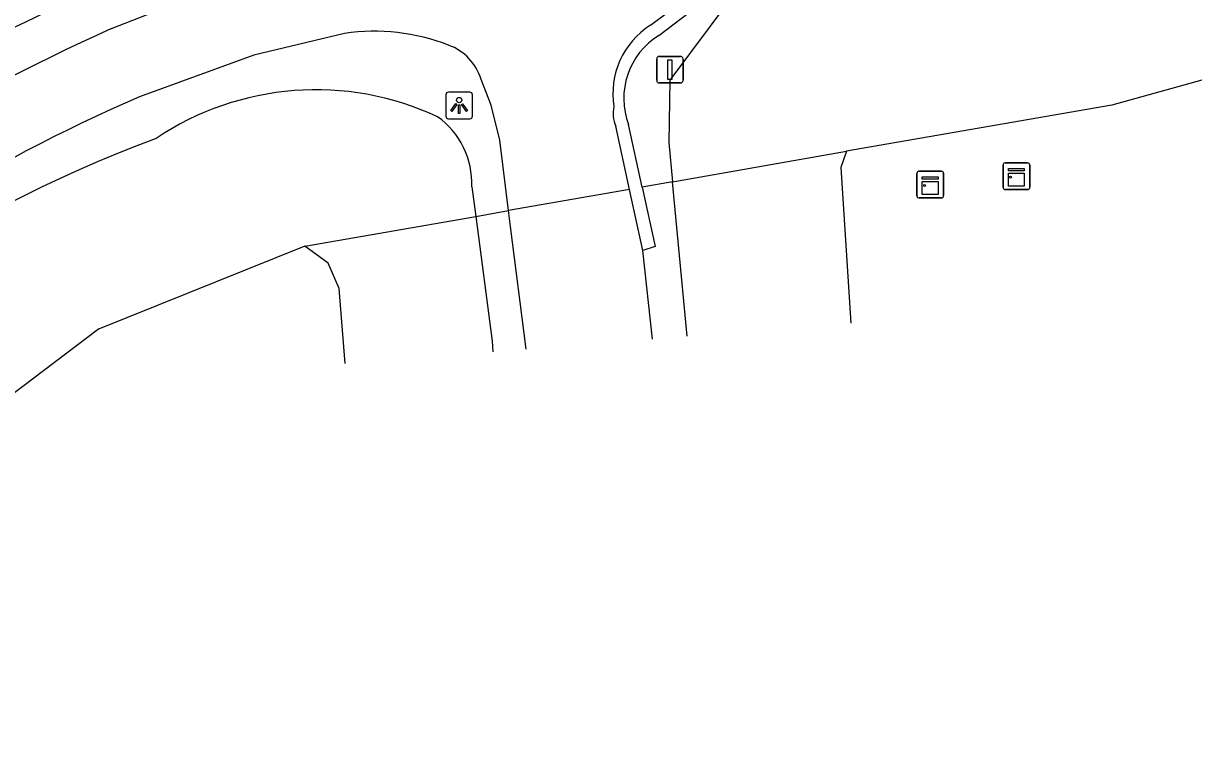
# Model space of a CAD drawing. Extents: x 156414 to 157775, y 382335 to 383765.
# Drawn here: x 157223.88 to 157267.78, y 382610.96 to 382638.56 of the extents above; entities that cross this region are included whole.
import ezdxf

# ---------------------------------------------------------------- set-up
doc = ezdxf.new("R2010")
doc.units = 0
for name, color, linetype in [('IMGEO_Berm_groen', 7, 'Continuous'), ('IMGEO_Fietspad_gesloten', 7, 'Continuous'), ('IMGEO_Grasland_overig', 7, 'Continuous'), ('IMGEO_Groenvoorziening', 7, 'Continuous'), ('IMGEO_Kast', 7, 'Continuous'), ('IMGEO_Lichtpunt', 7, 'Continuous'), ('IMGEO_Muur', 7, 'Continuous'), ('IMGEO_Verkeersbordpaal', 7, 'Continuous')]:
    doc.layers.add(name, color=color, linetype=linetype)

msp = doc.modelspace()

# ---------------------------------------------------------------- linework, layer by layer
at = {"layer": 'IMGEO_Berm_groen'}
msp.add_arc((157249.836, 382584.849), 59.667, 112.80058, 139.33047, dxfattribs=at)
at = {"layer": 'IMGEO_Fietspad_gesloten'}
for points in [[(157227.185, 382638.366), (157231.916, 382640.233), (157236.803, 382641.499)], [(157235.927, 382638.184), (157232.524, 382637.374), (157228.232, 382635.801)], [(157242.075, 382631.535), (157241.746, 382634.185), (157241.42, 382635.498), (157241.047, 382636.462)], [(157246.62, 382632.333), (157242.075, 382631.535)], [(157242.735, 382626.333), (157242.15, 382630.935), (157242.075, 382631.535)], [(157247.475, 382626.712), (157247.475, 382626.712), (157247.121, 382630.032)]]:
    msp.add_lwpolyline(points, dxfattribs=at)
for centre, radius, start, end in [((157253.666, 382578.708), 65.271, 113.93536, 131.42722), ((157237.058, 382630.68), 7.589, 68.5686, 98.5707), ((157239.163, 382635.892), 1.969, 16.8211, 70.152), ((157251.448, 382581.72), 58.854, 113.23316, 131.5554)]:
    msp.add_arc(centre, radius, start, end, dxfattribs=at)
at = {"layer": 'IMGEO_Grasland_overig'}
for points in [[(157271.599, 382637.413), (157264.713, 382635.499), (157254.761, 382633.762)], [(157254.761, 382633.762), (157254.543, 382633.152), (157254.916, 382627.306), (157254.916, 382627.306)], [(157234.436, 382630.194), (157226.693, 382627.079), (157221.784, 382623.364), (157199.322, 382602.122)], [(157235.95, 382625.792), (157235.95, 382625.792), (157235.723, 382628.606), (157235.31, 382629.565), (157234.436, 382630.194)]]:
    msp.add_lwpolyline(points, dxfattribs=at)
at = {"layer": 'IMGEO_Groenvoorziening'}
for points in [[(157251.526, 382640.574), (157250.416, 382639.506), (157248.129, 382636.427), (157248.088, 382634.09), (157248.227, 382632.615)], [(157248.227, 382632.615), (157254.761, 382633.762)], [(157240.697, 382632.43), (157240.845, 382631.319)], [(157248.227, 382632.615), (157247.095, 382632.416)], [(157248.774, 382626.816), (157248.774, 382626.816), (157248.227, 382632.615)], [(157240.845, 382631.319), (157242.075, 382631.535)], [(157234.436, 382630.194), (157240.845, 382631.319)], [(157240.845, 382631.319), (157241.468, 382626.63), (157241.493, 382626.234)]]:
    msp.add_lwpolyline(points, dxfattribs=at)
for centre, radius, start, end in [((157234.857, 382625.285), 10.785, 64.9955, 123.8003), ((157237.639, 382632.567), 3.061, 357.4397, 54.5163), ((157246.963, 382585.868), 51.656, 110.5176, 138.1335)]:
    msp.add_arc(centre, radius, start, end, dxfattribs=at)
at = {"layer": 'IMGEO_Kast'}
for p, q in [((157260.634, 382632.4), (157260.634, 382633.241)), ((157260.634, 382633.241), (157260.634, 382632.4)), ((157260.709, 382633.325), (157261.55, 382633.325)), ((157261.55, 382633.325), (157260.709, 382633.325)), ((157261.634, 382633.25), (157261.634, 382632.409)), ((157261.634, 382632.409), (157261.634, 382633.25)), ((157257.401, 382632.087), (157257.401, 382632.928)), ((157257.401, 382632.928), (157257.401, 382632.087)), ((157257.476, 382633.012), (157258.317, 382633.012)), ((157258.317, 382633.012), (157257.476, 382633.012)), ((157258.401, 382632.937), (157258.401, 382632.096)), ((157258.401, 382632.096), (157258.401, 382632.937)), ((157261.559, 382632.325), (157260.718, 382632.325)), ((157260.718, 382632.325), (157261.559, 382632.325)), ((157258.326, 382632.012), (157257.485, 382632.012)), ((157257.485, 382632.012), (157258.326, 382632.012))]:
    msp.add_line(p, q, dxfattribs=at)
for points in [[(157257.596, 382632.802), (157258.196, 382632.802), (157258.196, 382632.717), (157257.596, 382632.717), (157257.596, 382632.802)], [(157260.829, 382633.115), (157261.429, 382633.115), (157261.429, 382633.03), (157260.829, 382633.03), (157260.829, 382633.115)], [(157260.829, 382632.94), (157261.429, 382632.94), (157261.429, 382632.451), (157260.829, 382632.451), (157260.829, 382632.94)], [(157257.596, 382632.627), (157258.196, 382632.627), (157258.196, 382632.138), (157257.596, 382632.138), (157257.596, 382632.627)]]:
    msp.add_lwpolyline(points, dxfattribs=at)
for centre in [(157260.913, 382632.789), (157257.68, 382632.476)]:
    msp.add_circle(centre, 0.0377, dxfattribs=at)
for centre, start, end in [((157260.712, 382633.247), 92.4484, 184.2845), ((157260.712, 382633.247), 92.4484, 184.2845), ((157261.556, 382633.247), 2.4484, 94.2845), ((157261.556, 382633.247), 2.4484, 94.2845), ((157257.479, 382632.934), 92.4484, 184.2845), ((157257.479, 382632.934), 92.4484, 184.2845), ((157258.323, 382632.934), 2.4484, 94.2845), ((157258.323, 382632.934), 2.4484, 94.2845), ((157260.712, 382632.403), 182.4484, 274.2845), ((157260.712, 382632.403), 182.4484, 274.2845), ((157261.556, 382632.403), 272.4484, 4.2845), ((157261.556, 382632.403), 272.4484, 4.2845), ((157257.479, 382632.09), 182.4484, 274.2845), ((157257.479, 382632.09), 182.4484, 274.2845), ((157258.323, 382632.09), 272.4484, 4.2845), ((157258.323, 382632.09), 272.4484, 4.2845)]:
    msp.add_arc(centre, 0.0779, start, end, dxfattribs=at)
at = {"layer": 'IMGEO_Lichtpunt'}
for p, q in [((157239.728, 382635.886), (157239.728, 382635.079)), ((157239.728, 382635.886), (157239.728, 382635.079)), ((157240.63, 382635.981), (157239.822, 382635.981)), ((157240.63, 382635.981), (157239.822, 382635.981)), ((157240.724, 382635.079), (157240.724, 382635.886)), ((157240.724, 382635.079), (157240.724, 382635.886)), ((157239.822, 382634.985), (157240.63, 382634.985)), ((157239.822, 382634.985), (157240.63, 382634.985))]:
    msp.add_line(p, q, dxfattribs=at)
for points in [[(157240.102, 382635.55), (157240.141, 382635.522), (157239.953, 382635.26), (157239.915, 382635.287), (157240.102, 382635.55)], [(157240.204, 382635.502), (157240.251, 382635.502), (157240.251, 382635.18), (157240.204, 382635.18), (157240.204, 382635.502)], [(157240.314, 382635.522), (157240.352, 382635.549), (157240.539, 382635.287), (157240.5, 382635.259), (157240.314, 382635.522)]]:
    msp.add_lwpolyline(points, dxfattribs=at)
msp.add_circle((157240.227, 382635.684), 0.0994, dxfattribs=at)
for centre, start, end in [((157239.822, 382635.886), 90, 180), ((157239.822, 382635.886), 90, 180), ((157240.63, 382635.886), 0, 90), ((157240.63, 382635.886), 0, 90), ((157239.822, 382635.079), 180, 270), ((157239.822, 382635.079), 180, 270), ((157240.63, 382635.079), 270, 0), ((157240.63, 382635.079), 270, 360)]:
    msp.add_arc(centre, 0.0946, start, end, dxfattribs=at)
at = {"layer": 'IMGEO_Muur'}
for points in [[(157247.401, 382638.495), (157248.828, 382639.573)], [(157247.718, 382638.11), (157249.133, 382639.187)], [(157246.62, 382632.333), (157246.103, 382634.708)], [(157247.095, 382632.416), (157246.58, 382634.763)], [(157247.121, 382630.032), (157246.62, 382632.333)], [(157247.095, 382632.416), (157247.585, 382630.184), (157247.121, 382630.032)]]:
    msp.add_lwpolyline(points, dxfattribs=at)
for centre, radius, start, end in [((157249.042, 382635.925), 3.049, 122.5595, 189.1925), ((157249.187, 382635.743), 2.786, 121.8368, 200.6065), ((157247.138, 382635.177), 1.136, 166.7289, 204.3813)]:
    msp.add_arc(centre, radius, start, end, dxfattribs=at)
at = {"layer": 'IMGEO_Verkeersbordpaal'}
for p, q in [((157247.636, 382636.426), (157247.636, 382637.226)), ((157247.636, 382637.226), (157247.636, 382636.426)), ((157247.736, 382637.326), (157248.526, 382637.326)), ((157248.526, 382637.326), (157247.736, 382637.326)), ((157248.626, 382637.226), (157248.626, 382636.426)), ((157248.626, 382636.426), (157248.626, 382637.226)), ((157248.526, 382636.326), (157247.736, 382636.326)), ((157247.736, 382636.326), (157248.526, 382636.326))]:
    msp.add_line(p, q, dxfattribs=at)
msp.add_lwpolyline([(157248.056, 382637.201), (157248.206, 382637.201), (157248.206, 382636.451), (157248.056, 382636.451), (157248.056, 382637.201)], dxfattribs=at)
for centre, start, end in [((157247.736, 382637.226), 90, 180), ((157247.736, 382637.226), 90, 180), ((157248.526, 382637.226), 0, 90), ((157248.526, 382637.226), 360, 90), ((157247.736, 382636.426), 180, 270), ((157247.736, 382636.426), 180, 270), ((157248.526, 382636.426), 270, 0), ((157248.526, 382636.426), 270, 0)]:
    msp.add_arc(centre, 0.1, start, end, dxfattribs=at)

doc.saveas('drawing.dxf')
